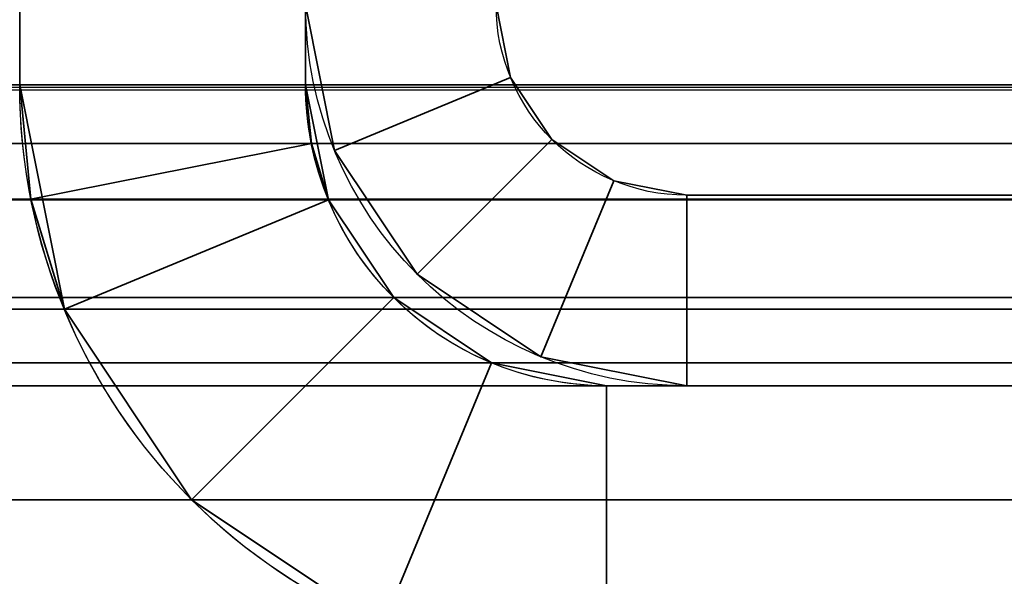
# Model space of a CAD drawing. Header units: millimetres. Extents: x -603 to 3703, y -120 to 193.
# Tile 774 of 938: x 3512.5 to 3517.67, y -49.5 to -46.58. Entities that reach past the tile are written whole.
import ezdxf

# ---------------------------------------------------------------- set-up
doc = ezdxf.new("R2010")
doc.units = ezdxf.units.MM
doc.layers.add('151', color=7, linetype='Continuous', true_color=0xffffff)

# ---------------------------------------------------------------- blocks, each defined once
blk = doc.blocks.new('UG_SURFACE_166')
at = {"layer": '151', "color": 252, "linetype": 'Continuous', "lineweight": 35}
for points in [[(2486.0001, -46.92, 2022.5), (3513.9999, -46.92, 2022.5), (3513.9999, 14.42, 2022.5), (2486.0001, 14.42, 2022.5)], [(2487.5, -46.92, 2020.9999), (2487.5, 14.42, 2020.9999), (3512.5, 14.42, 2020.9999), (3512.5, -46.92, 2020.9999)], [(3513.9999, 14.42, 2022.5), (3513.9999, -46.92, 2022.5), (3512.5, -46.92, 2020.9999), (3512.5, 14.42, 2020.9999)], [(2432.4999, -35, 2076), (2432.4999, -46.92, 2076), (3567.5001, -46.92, 2076), (3567.5001, -35, 2076)], [(2434, -35, 2074.5001), (3566, -35, 2074.5001), (3566, -46.92, 2074.5001), (2434, -46.92, 2074.5001)], [(3567.5001, -46.92, 2076), (2432.4999, -46.92, 2076), (2432.5593, -47.5209, 2075.9408)], [(3567.4407, -47.5209, 2075.9408), (3567.5001, -46.92, 2076), (2432.5593, -47.5209, 2075.9408)], [(2434.0303, -47.2282, 2074.4696), (2434, -46.92, 2074.5001), (3566, -46.92, 2074.5001)], [(2434.0303, -47.2282, 2074.4696), (3566, -46.92, 2074.5001), (3565.9697, -47.2282, 2074.4696)], [(3514.0305, -47.2282, 2022.5303), (2486.0001, -46.92, 2022.5), (2485.9695, -47.2282, 2022.5303)], [(3514.0305, -47.2282, 2022.5303), (3513.9999, -46.92, 2022.5), (2486.0001, -46.92, 2022.5)], [(2487.4408, -47.5209, 2021.0593), (3512.5, -46.92, 2020.9999), (3512.5592, -47.5209, 2021.0593)], [(2487.4408, -47.5209, 2021.0593), (2487.5, -46.92, 2020.9999), (3512.5, -46.92, 2020.9999)], [(3513.9999, -46.92, 2022.5), (3514.0305, -47.2282, 2022.5303), (3512.5592, -47.5209, 2021.0593), (3512.5, -46.92, 2020.9999)], [(3565.9697, -47.2282, 2074.4696), (3565.8798, -47.5246, 2074.3797), (2434.1202, -47.5246, 2074.3797), (2434.0303, -47.2282, 2074.4696)], [(2485.9695, -47.2282, 2022.5303), (2485.8797, -47.5246, 2022.6202), (3514.1203, -47.5246, 2022.6202)], [(2485.9695, -47.2282, 2022.5303), (3514.1203, -47.5246, 2022.6202), (3514.0305, -47.2282, 2022.5303)], [(3514.0305, -47.2282, 2022.5303), (3514.1203, -47.5246, 2022.6202), (3512.7344, -48.0987, 2021.2345), (3512.5592, -47.5209, 2021.0593)], [(2432.5593, -47.5209, 2075.9408), (2432.7345, -48.0987, 2075.7656), (3567.2655, -48.0987, 2075.7656), (3567.4407, -47.5209, 2075.9408)], [(3565.5372, -48.0372, 2074.0373), (2434.4628, -48.0372, 2074.0373), (2434.1202, -47.5246, 2074.3797), (3565.8798, -47.5246, 2074.3797)], [(3514.1203, -47.5246, 2022.6202), (2485.8797, -47.5246, 2022.6202), (2485.5373, -48.0372, 2022.9628), (3514.4627, -48.0372, 2022.9628)], [(3512.5592, -47.5209, 2021.0593), (2487.2656, -48.0987, 2021.2345), (2487.4408, -47.5209, 2021.0593)], [(3512.5592, -47.5209, 2021.0593), (3512.7344, -48.0987, 2021.2345), (2487.2656, -48.0987, 2021.2345)], [(3514.1203, -47.5246, 2022.6202), (3514.4627, -48.0372, 2022.9628), (3513.4022, -49.0979, 2021.9021), (3512.7344, -48.0987, 2021.2345)], [(3565.0246, -48.3797, 2073.5247), (2434.9754, -48.3797, 2073.5247), (2434.4628, -48.0372, 2074.0373), (3565.5372, -48.0372, 2074.0373)], [(3514.4627, -48.0372, 2022.9628), (2485.5373, -48.0372, 2022.9628), (2485.0247, -48.3797, 2023.4754), (3514.9753, -48.3797, 2023.4754)], [(3514.4014, -49.7655, 2022.9013), (3513.4022, -49.0979, 2021.9021), (3514.4627, -48.0372, 2022.9628), (3514.9753, -48.3797, 2023.4754)], [(3567.2655, -48.0987, 2075.7656), (2432.7345, -48.0987, 2075.7656), (2433.4021, -49.0979, 2075.0978), (3566.5979, -49.0979, 2075.0978)], [(3513.4022, -49.0979, 2021.9021), (2486.5978, -49.0979, 2021.9021), (2487.2656, -48.0987, 2021.2345), (3512.7344, -48.0987, 2021.2345)], [(3564.42, -48.5, 2072.9201), (2435.58, -48.5, 2072.9201), (2434.9754, -48.3797, 2073.5247), (3565.0246, -48.3797, 2073.5247)], [(3514.9753, -48.3797, 2023.4754), (2485.0247, -48.3797, 2023.4754), (2484.4201, -48.5, 2024.08), (3515.5799, -48.5, 2024.08)], [(3515.5799, -50, 2024.08), (3514.4014, -49.7655, 2022.9013), (3514.9753, -48.3797, 2023.4754), (3515.5799, -48.5, 2024.08)], [(2435.58, -48.5, 2072.9201), (3564.42, -48.5, 2072.9201), (3515.5799, -48.5, 2024.08), (2484.4201, -48.5, 2024.08)], [(3564.42, -50, 2072.9201), (3515.5799, -50, 2024.08), (3515.5799, -48.5, 2024.08), (3564.42, -48.5, 2072.9201)], [(3566.5979, -49.0979, 2075.0978), (2433.4021, -49.0979, 2075.0978), (2434.4013, -49.7655, 2074.0986), (3565.5987, -49.7655, 2074.0986)], [(3514.4014, -49.7655, 2022.9013), (2485.5986, -49.7655, 2022.9013), (2486.5978, -49.0979, 2021.9021), (3513.4022, -49.0979, 2021.9021)]]:
    blk.add_3dface(points, dxfattribs=at)
blk = doc.blocks.new('UG_SURFACE_167')
at = {"layer": '151', "color": 252, "linetype": 'Continuous', "lineweight": 35}
for points in [[(3512.5, -46.92, 2020.9999), (3512.5, 14.42, 2020.9999), (3512.5, 14.42, -7), (3512.5, -46.92, -7)], [(3512.5, -46.92, -7), (3512.5, 14.42, -7), (3513.9999, 14.42, -7), (3513.9999, -46.92, -7)], [(3513.9999, -46.92, 2022.5), (3513.9999, 14.42, 2022.5), (3512.5, 14.42, 2020.9999), (3512.5, -46.92, 2020.9999)], [(3513.9999, -46.92, 2022.5), (3513.9999, -46.92, -7), (3513.9999, 14.42, -7), (3513.9999, 14.42, 2022.5)], [(3512.5592, -47.5209, 2021.0593), (3512.5, -46.92, -7), (3512.7344, -48.0987, -7)], [(3512.5592, -47.5209, 2021.0593), (3512.5, -46.92, 2020.9999), (3512.5, -46.92, -7)], [(3513.9999, -46.92, -7), (3514.1203, -47.5246, -7), (3512.7344, -48.0987, -7), (3512.5, -46.92, -7)], [(3512.5, -46.92, 2020.9999), (3512.5592, -47.5209, 2021.0593), (3514.0305, -47.2282, 2022.5303), (3513.9999, -46.92, 2022.5)], [(3514.1203, -47.5246, -7), (3513.9999, -46.92, -7), (3513.9999, -46.92, 2022.5)], [(3513.9999, -46.92, 2022.5), (3514.0305, -47.2282, 2022.5303), (3514.1203, -47.5246, -7)], [(3512.5592, -47.5209, 2021.0593), (3512.7344, -48.0987, 2021.2345), (3514.1203, -47.5246, 2022.6202), (3514.0305, -47.2282, 2022.5303)], [(3514.0305, -47.2282, 2022.5303), (3514.1203, -47.5246, 2022.6202), (3514.1203, -47.5246, -7)], [(3512.7344, -48.0987, -7), (3512.7344, -48.0987, 2021.2345), (3512.5592, -47.5209, 2021.0593)], [(3514.1203, -47.5246, -7), (3514.4627, -48.0372, -7), (3513.4022, -49.0979, -7), (3512.7344, -48.0987, -7)], [(3512.7344, -48.0987, 2021.2345), (3513.4022, -49.0979, 2021.9021), (3514.4627, -48.0372, 2022.9628), (3514.1203, -47.5246, 2022.6202)], [(3514.4627, -48.0372, 2022.9628), (3514.4627, -48.0372, -7), (3514.1203, -47.5246, -7), (3514.1203, -47.5246, 2022.6202)], [(3514.4014, -49.7655, -7), (3513.4022, -49.0979, -7), (3514.4627, -48.0372, -7), (3514.9753, -48.3797, -7)], [(3514.9753, -48.3797, 2023.4754), (3514.4627, -48.0372, 2022.9628), (3513.4022, -49.0979, 2021.9021), (3514.4014, -49.7655, 2022.9013)], [(3514.9753, -48.3797, 2023.4754), (3514.9753, -48.3797, -7), (3514.4627, -48.0372, -7), (3514.4627, -48.0372, 2022.9628)], [(3512.7344, -48.0987, 2021.2345), (3512.7344, -48.0987, -7), (3513.4022, -49.0979, -7), (3513.4022, -49.0979, 2021.9021)], [(3515.5799, -50, -7), (3514.4014, -49.7655, -7), (3514.9753, -48.3797, -7), (3515.5799, -48.5, -7)], [(3515.5799, -48.5, 2024.08), (3514.9753, -48.3797, 2023.4754), (3514.4014, -49.7655, 2022.9013), (3515.5799, -50, 2024.08)], [(3515.5799, -48.5, 2024.08), (3515.5799, -48.5, -7), (3514.9753, -48.3797, -7), (3514.9753, -48.3797, 2023.4754)], [(3564.42, -48.5, 2072.9201), (3564.42, -48.5, -7), (3515.5799, -48.5, -7), (3515.5799, -48.5, 2024.08)], [(3564.42, -50, -7), (3515.5799, -50, -7), (3515.5799, -48.5, -7), (3564.42, -48.5, -7)], [(3515.5799, -50, 2024.08), (3564.42, -50, 2072.9201), (3564.42, -48.5, 2072.9201), (3515.5799, -48.5, 2024.08)], [(3513.4022, -49.0979, 2021.9021), (3513.4022, -49.0979, -7), (3514.4014, -49.7655, -7), (3514.4014, -49.7655, 2022.9013)]]:
    blk.add_3dface(points, dxfattribs=at)
blk = doc.blocks.new('UG_SURFACE_182')
at = {"layer": '151', "color": 252, "linetype": 'Continuous', "lineweight": 35}
for points in [[(3515.0762, -46.8827, 1848), (3515.0001, -46.5, 1848), (3513.9999, -46.5, 1848), (3514.1523, -47.2654, 1848)], [(3514.1523, -47.2654, 1712), (3513.9999, -46.5, 1731.65), (3513.9999, -46.5, 1715.1999)], [(3514.1523, -47.2654, 1712), (3513.9999, -46.5, 1741.75), (3513.9999, -46.5, 1731.65)], [(3514.1523, -47.2654, 1712), (3513.9999, -46.5, 1766), (3513.9999, -46.5, 1741.75)], [(3514.1523, -47.2654, 1712), (3514.1523, -47.2654, 1848), (3513.9999, -46.5, 1794), (3513.9999, -46.5, 1766)], [(3514.1523, -47.2654, 1848), (3513.9999, -46.5, 1818.2499), (3513.9999, -46.5, 1794)], [(3514.1523, -47.2654, 1848), (3513.9999, -46.5, 1828.3499), (3513.9999, -46.5, 1818.2499)], [(3514.1523, -47.2654, 1848), (3513.9999, -46.5, 1848), (3513.9999, -46.5, 1828.3499)], [(3513.9999, -46.5, 1715.1999), (3513.9999, -46.5, 1712), (3514.1523, -47.2654, 1712)], [(3514.1523, -47.2654, 1712), (3513.9999, -46.5, 1712), (3515.0001, -46.5, 1712), (3515.0762, -46.8827, 1712)], [(3515.0762, -46.8827, 1848), (3515.0001, -46.5, 1818.2499), (3515.0001, -46.5, 1828.3499)], [(3515.0762, -46.8827, 1848), (3515.0001, -46.5, 1794), (3515.0001, -46.5, 1818.2499)], [(3515.0762, -46.8827, 1848), (3515.0762, -46.8827, 1712), (3515.0001, -46.5, 1766), (3515.0001, -46.5, 1794)], [(3515.0762, -46.8827, 1712), (3515.0001, -46.5, 1741.75), (3515.0001, -46.5, 1766)], [(3515.0762, -46.8827, 1712), (3515.0001, -46.5, 1731.65), (3515.0001, -46.5, 1741.75)], [(3515.0762, -46.8827, 1712), (3515.0001, -46.5, 1715.1999), (3515.0001, -46.5, 1731.65)], [(3515.0762, -46.8827, 1712), (3515.0001, -46.5, 1712), (3515.0001, -46.5, 1715.1999)], [(3515.0001, -46.5, 1828.3499), (3515.0001, -46.5, 1848), (3515.0762, -46.8827, 1848)], [(3515.2929, -47.2071, 1848), (3515.0762, -46.8827, 1848), (3514.1523, -47.2654, 1848), (3514.5857, -47.9142, 1848)], [(3514.5857, -47.9142, 1712), (3514.1523, -47.2654, 1712), (3515.0762, -46.8827, 1712), (3515.2929, -47.2071, 1712)], [(3515.0762, -46.8827, 1712), (3515.0762, -46.8827, 1848), (3515.2929, -47.2071, 1848), (3515.2929, -47.2071, 1712)], [(3514.5857, -47.9142, 1848), (3515.2347, -48.3478, 1848), (3515.6174, -47.4239, 1848), (3515.2929, -47.2071, 1848)], [(3515.2929, -47.2071, 1712), (3515.6174, -47.4239, 1712), (3515.2347, -48.3478, 1712), (3514.5857, -47.9142, 1712)], [(3515.2929, -47.2071, 1712), (3515.2929, -47.2071, 1848), (3515.6174, -47.4239, 1848), (3515.6174, -47.4239, 1712)], [(3514.5857, -47.9142, 1712), (3514.5857, -47.9142, 1848), (3514.1523, -47.2654, 1848), (3514.1523, -47.2654, 1712)], [(3515.2347, -48.3478, 1848), (3516, -48.5, 1848), (3516, -47.5, 1848), (3515.6174, -47.4239, 1848)], [(3515.6174, -47.4239, 1712), (3516, -47.5, 1712), (3516, -48.5, 1712), (3515.2347, -48.3478, 1712)], [(3515.6174, -47.4239, 1712), (3515.6174, -47.4239, 1848), (3516, -47.5, 1848), (3516, -47.5, 1712)], [(3516, -47.5, 1848), (3516, -48.5, 1848), (3516, -48.5, 1850), (3516, -47.5, 1850)], [(3516, -47.5, 1850), (3516, -48.5, 1850), (3531.8, -48.5, 1850), (3531.8, -47.5, 1850)], [(3531.8, -47.5, 1710), (3516, -47.5, 1710), (3516, -47.5, 1712)], [(3516, -47.5, 1712), (3516, -47.5, 1848), (3517.8001, -47.5, 1825), (3517.8001, -47.5, 1735)], [(3531.8, -47.5, 1850), (3531.8, -47.5, 1825), (3517.8001, -47.5, 1825), (3516, -47.5, 1848)], [(3516, -47.5, 1848), (3516, -47.5, 1850), (3531.8, -47.5, 1850)], [(3516, -47.5, 1712), (3517.8001, -47.5, 1735), (3531.8, -47.5, 1735), (3531.8, -47.5, 1710)], [(3516, -48.5, 1710), (3516, -47.5, 1710), (3531.8, -47.5, 1710), (3531.8, -48.5, 1710)], [(3516, -47.5, 1710), (3516, -48.5, 1710), (3516, -48.5, 1712), (3516, -47.5, 1712)], [(3515.2347, -48.3478, 1712), (3515.2347, -48.3478, 1848), (3514.5857, -47.9142, 1848), (3514.5857, -47.9142, 1712)], [(3516, -48.5, 1712), (3516, -48.5, 1848), (3515.2347, -48.3478, 1848), (3515.2347, -48.3478, 1712)], [(3531.8, -48.5, 1850), (3516, -48.5, 1850), (3516, -48.5, 1848)], [(3516, -48.5, 1848), (3516, -48.5, 1712), (3517.8001, -48.5, 1735), (3517.8001, -48.5, 1825)], [(3531.8, -48.5, 1710), (3531.8, -48.5, 1735), (3517.8001, -48.5, 1735), (3516, -48.5, 1712)], [(3516, -48.5, 1712), (3516, -48.5, 1710), (3531.8, -48.5, 1710)], [(3516, -48.5, 1848), (3517.8001, -48.5, 1825), (3531.8, -48.5, 1825), (3531.8, -48.5, 1850)]]:
    blk.add_3dface(points, dxfattribs=at)
blk = doc.blocks.new('UG_SURFACE_214')
at = {"layer": '151', "color": 252, "linetype": 'Continuous', "lineweight": 35}
for points in [[(3515.0762, -46.8827, 413), (3515.0001, -46.5, 413), (3513.9999, -46.5, 413), (3514.1523, -47.2654, 413)], [(3514.1523, -47.2654, 277), (3513.9999, -46.5, 296.65), (3513.9999, -46.5, 280.2)], [(3514.1523, -47.2654, 277), (3513.9999, -46.5, 306.75), (3513.9999, -46.5, 296.65)], [(3514.1523, -47.2654, 277), (3513.9999, -46.5, 331), (3513.9999, -46.5, 306.75)], [(3514.1523, -47.2654, 277), (3514.1523, -47.2654, 413), (3513.9999, -46.5, 359), (3513.9999, -46.5, 331)], [(3514.1523, -47.2654, 413), (3513.9999, -46.5, 383.25), (3513.9999, -46.5, 359)], [(3514.1523, -47.2654, 413), (3513.9999, -46.5, 393.35), (3513.9999, -46.5, 383.25)], [(3514.1523, -47.2654, 413), (3513.9999, -46.5, 413), (3513.9999, -46.5, 393.35)], [(3513.9999, -46.5, 280.2), (3513.9999, -46.5, 277), (3514.1523, -47.2654, 277)], [(3514.1523, -47.2654, 277), (3513.9999, -46.5, 277), (3515.0001, -46.5, 277), (3515.0762, -46.8827, 277)], [(3515.0762, -46.8827, 413), (3515.0001, -46.5, 383.25), (3515.0001, -46.5, 393.35)], [(3515.0762, -46.8827, 413), (3515.0001, -46.5, 359), (3515.0001, -46.5, 383.25)], [(3515.0762, -46.8827, 413), (3515.0762, -46.8827, 277), (3515.0001, -46.5, 331), (3515.0001, -46.5, 359)], [(3515.0762, -46.8827, 277), (3515.0001, -46.5, 306.75), (3515.0001, -46.5, 331)], [(3515.0762, -46.8827, 277), (3515.0001, -46.5, 296.65), (3515.0001, -46.5, 306.75)], [(3515.0762, -46.8827, 277), (3515.0001, -46.5, 280.2), (3515.0001, -46.5, 296.65)], [(3515.0762, -46.8827, 277), (3515.0001, -46.5, 277), (3515.0001, -46.5, 280.2)], [(3515.0001, -46.5, 393.35), (3515.0001, -46.5, 413), (3515.0762, -46.8827, 413)], [(3515.2929, -47.2071, 413), (3515.0762, -46.8827, 413), (3514.1523, -47.2654, 413), (3514.5857, -47.9142, 413)], [(3514.5857, -47.9142, 277), (3514.1523, -47.2654, 277), (3515.0762, -46.8827, 277), (3515.2929, -47.2071, 277)], [(3515.0762, -46.8827, 277), (3515.0762, -46.8827, 413), (3515.2929, -47.2071, 413), (3515.2929, -47.2071, 277)], [(3514.5857, -47.9142, 413), (3515.2347, -48.3478, 413), (3515.6174, -47.4239, 413), (3515.2929, -47.2071, 413)], [(3515.2929, -47.2071, 277), (3515.6174, -47.4239, 277), (3515.2347, -48.3478, 277), (3514.5857, -47.9142, 277)], [(3515.2929, -47.2071, 277), (3515.2929, -47.2071, 413), (3515.6174, -47.4239, 413), (3515.6174, -47.4239, 277)], [(3514.5857, -47.9142, 277), (3514.5857, -47.9142, 413), (3514.1523, -47.2654, 413), (3514.1523, -47.2654, 277)], [(3515.2347, -48.3478, 413), (3516, -48.5, 413), (3516, -47.5, 413), (3515.6174, -47.4239, 413)], [(3515.6174, -47.4239, 277), (3516, -47.5, 277), (3516, -48.5, 277), (3515.2347, -48.3478, 277)], [(3515.6174, -47.4239, 277), (3515.6174, -47.4239, 413), (3516, -47.5, 413), (3516, -47.5, 277)], [(3516, -47.5, 413), (3516, -48.5, 413), (3516, -48.5, 415), (3516, -47.5, 415)], [(3516, -47.5, 415), (3516, -48.5, 415), (3531.8, -48.5, 415), (3531.8, -47.5, 415)], [(3531.8, -47.5, 275), (3516, -47.5, 275), (3516, -47.5, 277)], [(3516, -47.5, 277), (3516, -47.5, 413), (3517.8001, -47.5, 390), (3517.8001, -47.5, 300)], [(3531.8, -47.5, 415), (3531.8, -47.5, 390), (3517.8001, -47.5, 390), (3516, -47.5, 413)], [(3516, -47.5, 413), (3516, -47.5, 415), (3531.8, -47.5, 415)], [(3516, -47.5, 277), (3517.8001, -47.5, 300), (3531.8, -47.5, 300), (3531.8, -47.5, 275)], [(3516, -48.5, 275), (3516, -47.5, 275), (3531.8, -47.5, 275), (3531.8, -48.5, 275)], [(3516, -47.5, 275), (3516, -48.5, 275), (3516, -48.5, 277), (3516, -47.5, 277)], [(3515.2347, -48.3478, 277), (3515.2347, -48.3478, 413), (3514.5857, -47.9142, 413), (3514.5857, -47.9142, 277)], [(3516, -48.5, 277), (3516, -48.5, 413), (3515.2347, -48.3478, 413), (3515.2347, -48.3478, 277)], [(3531.8, -48.5, 415), (3516, -48.5, 415), (3516, -48.5, 413)], [(3516, -48.5, 413), (3516, -48.5, 277), (3517.8001, -48.5, 300), (3517.8001, -48.5, 390)], [(3531.8, -48.5, 275), (3531.8, -48.5, 300), (3517.8001, -48.5, 300), (3516, -48.5, 277)], [(3516, -48.5, 277), (3516, -48.5, 275), (3531.8, -48.5, 275)], [(3516, -48.5, 413), (3517.8001, -48.5, 390), (3531.8, -48.5, 390), (3531.8, -48.5, 415)]]:
    blk.add_3dface(points, dxfattribs=at)

msp = doc.modelspace()

# ---------------------------------------------------------------- linework, layer by layer
at = {"layer": '151', "color": 252, "linetype": 'Continuous', "lineweight": -3, "true_color": 0x939598}
for p, q in [((3512.5, -46.92, -7), (3512.5, 14.42, -7)), ((3512.5, -46.92, 2021), (3512.5, 14.42, 2021)), ((3514, -46.92, 2022.5), (3514, 14.42, 2022.5)), ((3514, -46.92, -7), (3514, 14.42, -7)), ((3514, -46.92, 2022.5), (3514, 14.42, 2022.5)), ((3567.5, -46.92, 2076), (2432.5, -46.92, 2076)), ((3566, -46.92, 2074.5), (2434, -46.92, 2074.5)), ((3514, -46.92, 2022.5), (2486, -46.92, 2022.5)), ((3512.5, -46.92, -7), (3512.5, -46.92, 2021)), ((3514, -46.92, -7), (3514, -46.92, 2022.5)), ((3516, -47.5, 1848), (3516, -48.5, 1848)), ((3516, -47.5, 1710), (3531.8, -47.5, 1710)), ((3516, -47.5, 1712), (3516, -47.5, 1848)), ((3516, -47.5, 1848), (3516, -47.5, 1850)), ((3516, -47.5, 1712), (3516, -48.5, 1712)), ((3516, -47.5, 1710), (3516, -47.5, 1712)), ((3516, -48.5, 1710), (3516, -47.5, 1710)), ((3516, -48.5, 1850), (3516, -47.5, 1850)), ((3516, -47.5, 1850), (3531.8, -47.5, 1850)), ((3516, -47.5, 275), (3516, -47.5, 277)), ((3516, -47.5, 413), (3516, -48.5, 413)), ((3516, -47.5, 277), (3516, -48.5, 277)), ((3516, -47.5, 415), (3531.8, -47.5, 415)), ((3516, -48.5, 275), (3516, -47.5, 275)), ((3516, -48.5, 415), (3516, -47.5, 415)), ((3516, -47.5, 275), (3531.8, -47.5, 275)), ((3516, -47.5, 277), (3516, -47.5, 413)), ((3516, -47.5, 413), (3516, -47.5, 415)), ((3564.42, -48.5, 2072.92), (2435.58, -48.5, 2072.92)), ((3515.58, -48.5, 2024.08), (2484.42, -48.5, 2024.08)), ((3515.58, -48.5, -7), (3515.58, -48.5, 2024.08)), ((3564.42, -48.5, 2072.92), (3515.58, -48.5, 2024.08)), ((3564.42, -48.5, -7), (3515.58, -48.5, -7)), ((3564.42, -48.5, 2072.92), (3515.58, -48.5, 2024.08)), ((3516, -48.5, 1848), (3516, -48.5, 1850)), ((3516, -48.5, 1710), (3531.8, -48.5, 1710)), ((3516, -48.5, 1712), (3516, -48.5, 1848)), ((3516, -48.5, 1850), (3531.8, -48.5, 1850)), ((3516, -48.5, 1710), (3516, -48.5, 1712)), ((3516, -48.5, 413), (3516, -48.5, 415)), ((3516, -48.5, 275), (3531.8, -48.5, 275)), ((3516, -48.5, 277), (3516, -48.5, 413)), ((3516, -48.5, 275), (3516, -48.5, 277)), ((3516, -48.5, 415), (3531.8, -48.5, 415))]:
    msp.add_line(p, q, dxfattribs=at)
at = {"layer": '151', "color": 252, "linetype": 'Continuous', "lineweight": -3, "true_color": 0x939598, "extrusion": (0, 0, -1)}
for centre, radius, end in [((-3516, -46.5, -1712), 2, 0), ((-3516, -46.5, -1848), 2, 0), ((-3516, -46.5, -277), 2, 0), ((-3516, -46.5, -413), 2, 0), ((-3516, -46.5, -1712), 1, 0), ((-3516, -46.5, -1848), 1, 0), ((-3516, -46.5, -413), 1, 0), ((-3516, -46.5, -277), 1, 0), ((-3515.58, -46.92, 7), 3.08, 360), ((-3515.58, -46.92, 7), 1.58, 0)]:
    msp.add_arc(centre, radius, 270, end, dxfattribs=at)
at = {"layer": '151', "color": 252, "linetype": 'Continuous', "lineweight": -3, "true_color": 0x939598, "extrusion": (0.707107, 6.12323e-17, -0.707107)}
for major_axis, start_param, end_param in [((-3.08, 0, -3.08), 4.712389, 6.283185), ((3.08, 0, 3.08), 1.570796, 3.141593), ((-1.58, 0, -1.58), 4.712389, 6.283185), ((1.58, 0, 1.58), 1.570796, 3.141593)]:
    msp.add_ellipse((3515.58, -46.92, 2024.08), major_axis=major_axis, ratio=0.707107, start_param=start_param, end_param=end_param, dxfattribs=at)

# ---------------------------------------------------------------- block references
at = {"layer": '151', "color": 252, "linetype": 'Continuous', "lineweight": -3, "true_color": 0x939598}
for name in ['UG_SURFACE_166', 'UG_SURFACE_167', 'UG_SURFACE_182', 'UG_SURFACE_214']:
    msp.add_blockref(name, (0, 0), dxfattribs=at)

doc.saveas('drawing.dxf')
